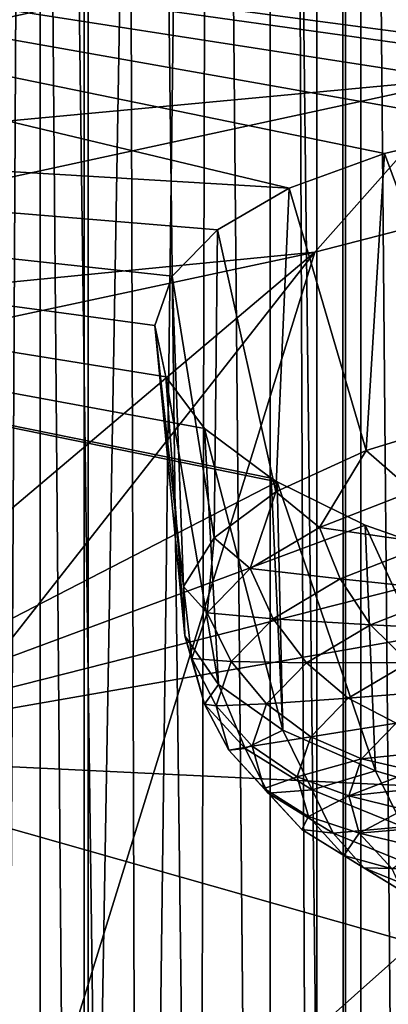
# Model space of a CAD drawing. Header units: millimetres. Extents: x -24 to 24, y 0 to 188.
# Tile 263 of 460: x 14.216 to 14.709, y 131.348 to 132.666. Entities that reach past the tile are written whole.
import ezdxf

# ---------------------------------------------------------------- set-up
doc = ezdxf.new("R2010")
doc.units = ezdxf.units.MM
doc.header["$LTSCALE"] = 58.620611
for name, color, linetype in [('13', 7, 'CONTINUOUS'), ('147', 7, 'CONTINUOUS'), ('159', 7, 'CONTINUOUS'), ('194', 7, 'CONTINUOUS'), ('201', 7, 'CONTINUOUS'), ('245', 7, 'CONTINUOUS'), ('279', 7, 'CONTINUOUS'), ('31', 7, 'CONTINUOUS'), ('313', 7, 'CONTINUOUS'), ('314', 7, 'CONTINUOUS'), ('47', 7, 'CONTINUOUS')]:
    doc.layers.add(name, color=color, linetype=linetype)

msp = doc.modelspace()

# ---------------------------------------------------------------- linework, layer by layer
at = {"layer": '13', "color": 7, "linetype": 'CONTINUOUS'}
for points in [[(14.2297, 136.3105, 107.5867), (14.0969, 136.3909, 107.5614), (14.1107, 113.3118, 114.8382), (14.2297, 136.3105, 107.5867)], [(14.4225, 113.7135, 114.7116), (14.2297, 136.3105, 107.5867), (14.1107, 113.3118, 114.8382), (14.4225, 113.7135, 114.7116)], [(14.3547, 136.2194, 107.6155), (14.2297, 136.3105, 107.5867), (14.4225, 113.7135, 114.7116), (14.3547, 136.2194, 107.6155)], [(14.4709, 136.1182, 107.6474), (14.3547, 136.2194, 107.6155), (14.4225, 113.7135, 114.7116), (14.4709, 136.1182, 107.6474)], [(14.6715, 114.1531, 114.5729), (14.4709, 136.1182, 107.6474), (14.4225, 113.7135, 114.7116), (14.6715, 114.1531, 114.5729)], [(14.5773, 136.0078, 107.6822), (14.4709, 136.1182, 107.6474), (14.6715, 114.1531, 114.5729), (14.5773, 136.0078, 107.6822)], [(14.6731, 135.889, 107.7196), (14.5773, 136.0078, 107.6822), (14.6715, 114.1531, 114.5729), (14.6731, 135.889, 107.7196)], [(14.853, 114.6219, 114.4251), (14.6731, 135.889, 107.7196), (14.6715, 114.1531, 114.5729), (14.853, 114.6219, 114.4251)], [(14.7576, 135.7629, 107.7594), (14.6731, 135.889, 107.7196), (14.853, 114.6219, 114.4251), (14.7576, 135.7629, 107.7594)]]:
    msp.add_3dface(points, dxfattribs=at)
at = {"layer": '147', "color": 7, "linetype": 'CONTINUOUS'}
for points in [[(3.8385, 132.9542, 109.1693), (15.1798, 135.0401, 108.5116), (5.0432, 132.4796, 109.3189), (3.8385, 132.9542, 109.1693)], [(5.0432, 132.4796, 109.3189), (15.1798, 135.0401, 108.5116), (6.1847, 131.8796, 109.5081), (5.0432, 132.4796, 109.3189)], [(6.1847, 131.8796, 109.5081), (15.1798, 135.0401, 108.5116), (7.2488, 131.1618, 109.7344), (6.1847, 131.8796, 109.5081)], [(15.1798, 135.0401, 108.5116), (15.092, 125.4456, 111.5367), (7.2488, 131.1618, 109.7344), (15.1798, 135.0401, 108.5116)]]:
    msp.add_3dface(points, dxfattribs=at)
at = {"layer": '159', "color": 7, "linetype": 'CONTINUOUS'}
for points in [[(14.6522, 141.7764, 204.4848), (14.9287, 114.2081, 115.3944), (14.9282, 142.25, 204.3355), (14.6522, 141.7764, 204.4848)], [(14.3078, 141.3441, 204.6211), (14.6522, 113.7335, 115.5441), (14.647, 141.7689, 204.4872), (14.3078, 141.3441, 204.6211)], [(14.647, 141.7689, 204.4872), (14.6522, 113.7335, 115.5441), (14.6522, 141.7764, 204.4848), (14.647, 141.7689, 204.4872)], [(14.6522, 113.7335, 115.5441), (14.9287, 114.2081, 115.3944), (14.6522, 141.7764, 204.4848), (14.6522, 113.7335, 115.5441)], [(13.9026, 140.9628, 204.7413), (14.3078, 113.3012, 115.6804), (14.3, 141.3357, 204.6238), (13.9026, 140.9628, 204.7413)], [(14.3, 141.3357, 204.6238), (14.3078, 113.3012, 115.6804), (14.3078, 141.3441, 204.6211), (14.3, 141.3357, 204.6238)], [(14.3078, 113.3012, 115.6804), (14.6522, 113.7335, 115.5441), (14.3078, 141.3441, 204.6211), (14.3078, 113.3012, 115.6804)], [(13.9026, 112.9199, 115.8006), (14.3078, 113.3012, 115.6804), (13.9026, 140.9628, 204.7413), (13.9026, 112.9199, 115.8006)]]:
    msp.add_3dface(points, dxfattribs=at)
at = {"layer": '194', "color": 7, "linetype": 'CONTINUOUS'}
for points in [[(14.6113, 132.3546, 215.6202), (16.2599, 132.7809, 216.9724), (14.1657, 130.9161, 217.383), (14.6113, 132.3546, 215.6202)], [(14.1657, 130.9161, 217.383), (16.2599, 132.7809, 216.9724), (14.9703, 131.1227, 218.0381), (14.1657, 130.9161, 217.383)], [(12.8398, 131.9755, 214.4178), (14.6113, 132.3546, 215.6202), (12.4639, 130.5383, 216.1848), (12.8398, 131.9755, 214.4178)], [(12.4639, 130.5383, 216.1848), (14.6113, 132.3546, 215.6202), (13.3296, 130.7212, 216.7647), (12.4639, 130.5383, 216.1848)], [(13.3296, 130.7212, 216.7647), (14.6113, 132.3546, 215.6202), (14.1657, 130.9161, 217.383), (13.3296, 130.7212, 216.7647)]]:
    msp.add_3dface(points, dxfattribs=at)
at = {"layer": '201', "color": 7, "linetype": 'CONTINUOUS'}
for points in [[(14.8811, 132.8168, 215.3959), (14.8181, 132.5883, 215.5431), (13.073, 132.4247, 214.1524), (14.8811, 132.8168, 215.3959)], [(14.8811, 132.8168, 215.3959), (13.073, 132.4247, 214.1524), (13.1201, 132.6734, 214.0339), (14.8811, 132.8168, 215.3959)], [(16.2599, 132.7809, 216.9724), (14.6113, 132.3546, 215.6202), (14.8181, 132.5883, 215.5431), (16.2599, 132.7809, 216.9724)], [(14.8181, 132.5883, 215.5431), (14.6113, 132.3546, 215.6202), (13.0168, 132.1979, 214.3048), (14.8181, 132.5883, 215.5431)], [(14.8181, 132.5883, 215.5431), (13.0168, 132.1979, 214.3048), (13.073, 132.4247, 214.1524), (14.8181, 132.5883, 215.5431)], [(14.6113, 132.3546, 215.6202), (12.8398, 131.9755, 214.4178), (13.0168, 132.1979, 214.3048), (14.6113, 132.3546, 215.6202)]]:
    msp.add_3dface(points, dxfattribs=at)
at = {"layer": '245', "color": 7, "linetype": 'CONTINUOUS'}
for points in [[(14.3748, 130.4138, 221.7386), (14.5949, 130.5305, 221.4865), (16.4267, 131.4015, 221.2057), (14.3748, 130.4138, 221.7386)], [(15.626, 130.9271, 222.143), (14.3748, 130.4138, 221.7386), (16.4267, 131.4015, 221.2057), (15.626, 130.9271, 222.143)], [(14.5949, 130.5305, 221.4865), (14.8136, 130.6506, 221.2348), (16.4267, 131.4015, 221.2057), (14.5949, 130.5305, 221.4865)]]:
    msp.add_3dface(points, dxfattribs=at)
at = {"layer": '279', "color": 7, "linetype": 'CONTINUOUS'}
for points in [[(12.8809, 133.3246, 230.4935), (12.4173, 132.9565, 229.3261), (15.3464, 132.5666, 228.8592), (12.8809, 133.3246, 230.4935)], [(15.801, 132.9649, 230.1228), (12.8809, 133.3246, 230.4935), (15.3464, 132.5666, 228.8592), (15.801, 132.9649, 230.1228)], [(12.4173, 132.9565, 229.3261), (11.8376, 132.6036, 228.2068), (14.5767, 132.4402, 228.3577), (12.4173, 132.9565, 229.3261)], [(15.3464, 132.5666, 228.8592), (12.4173, 132.9565, 229.3261), (15.2333, 132.5638, 228.8326), (15.3464, 132.5666, 228.8592)], [(15.2333, 132.5638, 228.8326), (12.4173, 132.9565, 229.3261), (15.037, 132.5494, 228.7575), (15.2333, 132.5638, 228.8326)], [(15.037, 132.5494, 228.7575), (12.4173, 132.9565, 229.3261), (14.8592, 132.5236, 228.651), (15.037, 132.5494, 228.7575)], [(14.8592, 132.5236, 228.651), (12.4173, 132.9565, 229.3261), (14.7042, 132.4869, 228.5164), (14.8592, 132.5236, 228.651)], [(14.7042, 132.4869, 228.5164), (12.4173, 132.9565, 229.3261), (14.5767, 132.4402, 228.3577), (14.7042, 132.4869, 228.5164)], [(14.5767, 132.4402, 228.3577), (11.8376, 132.6036, 228.2068), (14.481, 132.3848, 228.1801), (14.5767, 132.4402, 228.3577)], [(14.481, 132.3848, 228.1801), (11.8376, 132.6036, 228.2068), (14.4205, 132.3228, 227.9898), (14.481, 132.3848, 228.1801)], [(14.4205, 132.3228, 227.9898), (11.8376, 132.6036, 228.2068), (14.3972, 132.2564, 227.7933), (14.4205, 132.3228, 227.9898)], [(14.3972, 132.2564, 227.7933), (11.8376, 132.6036, 228.2068), (14.4117, 132.1877, 227.5969), (14.3972, 132.2564, 227.7933)], [(14.4117, 132.1877, 227.5969), (11.8376, 132.6036, 228.2068), (14.4637, 132.1189, 227.4059), (14.4117, 132.1877, 227.5969)], [(14.4637, 132.1189, 227.4059), (11.8376, 132.6036, 228.2068), (14.5528, 132.0521, 227.2254), (14.4637, 132.1189, 227.4059)], [(14.5528, 132.0521, 227.2254), (11.8376, 132.6036, 228.2068), (14.5607, 132.0474, 227.2129), (14.5528, 132.0521, 227.2254)], [(14.5607, 132.0474, 227.2129), (11.8376, 132.6036, 228.2068), (13.8533, 131.6827, 226.0565), (14.5607, 132.0474, 227.2129)], [(14.5607, 132.0474, 227.2129), (13.8533, 131.6827, 226.0565), (14.6786, 131.9893, 227.0603), (14.5607, 132.0474, 227.2129)], [(14.6786, 131.9893, 227.0603), (13.8533, 131.6827, 226.0565), (14.8384, 131.9333, 226.9182), (14.6786, 131.9893, 227.0603)], [(14.8384, 131.9333, 226.9182), (13.8533, 131.6827, 226.0565), (15.0248, 131.8877, 226.8074), (14.8384, 131.9333, 226.9182)], [(13.8533, 131.6827, 226.0565), (17.1093, 131.5264, 225.854), (15.0248, 131.8877, 226.8074), (13.8533, 131.6827, 226.0565)], [(16.1305, 131.0354, 224.2967), (13.8533, 131.6827, 226.0565), (13.3518, 131.3014, 224.897), (16.1305, 131.0354, 224.2967)], [(17.1093, 131.5264, 225.854), (13.8533, 131.6827, 226.0565), (16.1305, 131.0354, 224.2967), (17.1093, 131.5264, 225.854)]]:
    msp.add_3dface(points, dxfattribs=at)
at = {"layer": '31', "color": 7, "linetype": 'CONTINUOUS'}
for points in [[(12.766, 148, 20.6178), (14.1955, 123.715, 19.6609), (14.6139, 148, 19.3519), (12.766, 148, 20.6178)], [(14.6139, 0.5, -19.3519), (12.766, 0.5, -20.6178), (14.6139, 148, -19.3519), (14.6139, 0.5, -19.3519)], [(14.6139, 148, -19.3519), (12.766, 0.5, -20.6178), (12.766, 148, -20.6178), (14.6139, 148, -19.3519)], [(14.1955, 123.715, 19.6609), (15.0579, 123.5501, 19.0084), (14.6139, 148, 19.3519), (14.1955, 123.715, 19.6609)], [(15.8624, 123.3336, 18.3424), (16.3266, 123.178, 17.9306), (14.6139, 148, 19.3519), (15.8624, 123.3336, 18.3424)], [(14.6139, 148, 19.3519), (16.3266, 123.178, 17.9306), (16.3371, 148, 17.921), (14.6139, 148, 19.3519)], [(15.3233, 123.4853, 18.7952), (15.8624, 123.3336, 18.3424), (14.6139, 148, 19.3519), (15.3233, 123.4853, 18.7952)], [(15.0579, 123.5501, 19.0084), (15.3233, 123.4853, 18.7952), (14.6139, 148, 19.3519), (15.0579, 123.5501, 19.0084)], [(16.3371, 0.5, -17.921), (14.6139, 0.5, -19.3519), (16.3371, 148, -17.921), (16.3371, 0.5, -17.921)], [(16.3371, 148, -17.921), (14.6139, 0.5, -19.3519), (14.6139, 148, -19.3519), (16.3371, 148, -17.921)]]:
    msp.add_3dface(points, dxfattribs=at)
at = {"layer": '313', "color": 7, "linetype": 'CONTINUOUS'}
for points in [[(14.8342, 132.1364, 228.7071), (14.6798, 132.0892, 228.5572), (14.7421, 132.0347, 228.625), (14.8342, 132.1364, 228.7071)], [(14.6798, 132.0892, 228.5572), (14.559, 132.0338, 228.3814), (14.6174, 131.986, 228.4704), (14.6798, 132.0892, 228.5572)], [(14.7421, 132.0347, 228.625), (14.6798, 132.0892, 228.5572), (14.6174, 131.986, 228.4704), (14.7421, 132.0347, 228.625)], [(14.559, 132.0338, 228.3814), (14.4765, 131.9723, 228.1865), (14.5247, 131.9311, 228.2965), (14.559, 132.0338, 228.3814)], [(14.6174, 131.986, 228.4704), (14.559, 132.0338, 228.3814), (14.5247, 131.9311, 228.2965), (14.6174, 131.986, 228.4704)], [(14.7421, 132.0347, 228.625), (14.6174, 131.986, 228.4704), (14.7661, 131.9647, 228.6238), (14.7421, 132.0347, 228.625)], [(14.6174, 131.986, 228.4704), (14.5247, 131.9311, 228.2965), (14.6451, 131.9174, 228.4737), (14.6174, 131.986, 228.4704)], [(14.7661, 131.9647, 228.6238), (14.6174, 131.986, 228.4704), (14.6451, 131.9174, 228.4737), (14.7661, 131.9647, 228.6238)], [(14.4765, 131.9723, 228.1865), (14.4354, 131.9072, 227.9801), (14.4671, 131.8721, 228.1093), (14.4765, 131.9723, 228.1865)], [(14.5247, 131.9311, 228.2965), (14.4765, 131.9723, 228.1865), (14.4671, 131.8721, 228.1093), (14.5247, 131.9311, 228.2965)], [(14.7661, 131.9647, 228.6238), (14.6451, 131.9174, 228.4737), (14.8013, 131.9011, 228.6096), (14.7661, 131.9647, 228.6238)], [(14.5247, 131.9311, 228.2965), (14.4671, 131.8721, 228.1093), (14.5552, 131.8641, 228.3049), (14.5247, 131.9311, 228.2965)], [(14.6451, 131.9174, 228.4737), (14.5247, 131.9311, 228.2965), (14.5552, 131.8641, 228.3049), (14.6451, 131.9174, 228.4737)], [(14.6451, 131.9174, 228.4737), (14.5552, 131.8641, 228.3049), (14.6858, 131.8559, 228.4662), (14.6451, 131.9174, 228.4737)], [(14.8013, 131.9011, 228.6096), (14.6451, 131.9174, 228.4737), (14.6858, 131.8559, 228.4662), (14.8013, 131.9011, 228.6096)], [(14.4354, 131.9072, 227.9801), (14.4374, 131.841, 227.77), (14.4465, 131.8109, 227.9152), (14.4354, 131.9072, 227.9801)], [(14.4671, 131.8721, 228.1093), (14.4354, 131.9072, 227.9801), (14.4465, 131.8109, 227.9152), (14.4671, 131.8721, 228.1093)], [(14.8013, 131.9011, 228.6096), (14.6858, 131.8559, 228.4662), (14.8456, 131.8479, 228.5833), (14.8013, 131.9011, 228.6096)], [(14.4671, 131.8721, 228.1093), (14.4465, 131.8109, 227.9152), (14.4992, 131.8069, 228.1232), (14.4671, 131.8721, 228.1093)], [(14.5552, 131.8641, 228.3049), (14.4671, 131.8721, 228.1093), (14.4992, 131.8069, 228.1232), (14.5552, 131.8641, 228.3049)], [(14.5552, 131.8641, 228.3049), (14.4992, 131.8069, 228.1232), (14.5998, 131.8051, 228.3049), (14.5552, 131.8641, 228.3049)], [(14.6858, 131.8559, 228.4662), (14.5552, 131.8641, 228.3049), (14.5998, 131.8051, 228.3049), (14.6858, 131.8559, 228.4662)], [(14.6858, 131.8559, 228.4662), (14.5998, 131.8051, 228.3049), (14.7368, 131.8053, 228.4483), (14.6858, 131.8559, 228.4662)], [(14.8456, 131.8479, 228.5833), (14.6858, 131.8559, 228.4662), (14.7368, 131.8053, 228.4483), (14.8456, 131.8479, 228.5833)], [(14.4374, 131.841, 227.77), (14.4823, 131.7761, 227.5642), (14.4637, 131.7496, 227.7208), (14.4374, 131.841, 227.77)], [(14.4465, 131.8109, 227.9152), (14.4374, 131.841, 227.77), (14.4637, 131.7496, 227.7208), (14.4465, 131.8109, 227.9152)], [(14.4465, 131.8109, 227.9152), (14.4637, 131.7496, 227.7208), (14.4793, 131.7475, 227.9349), (14.4465, 131.8109, 227.9152)], [(14.4992, 131.8069, 228.1232), (14.4465, 131.8109, 227.9152), (14.4793, 131.7475, 227.9349), (14.4992, 131.8069, 228.1232)], [(14.4992, 131.8069, 228.1232), (14.4793, 131.7475, 227.9349), (14.5464, 131.7503, 228.1314), (14.4992, 131.8069, 228.1232)], [(14.5998, 131.8051, 228.3049), (14.4992, 131.8069, 228.1232), (14.5464, 131.7503, 228.1314), (14.5998, 131.8051, 228.3049)], [(14.5998, 131.8051, 228.3049), (14.5464, 131.7503, 228.1314), (14.6559, 131.7575, 228.2966), (14.5998, 131.8051, 228.3049)], [(14.7368, 131.8053, 228.4483), (14.5998, 131.8051, 228.3049), (14.6559, 131.7575, 228.2966), (14.7368, 131.8053, 228.4483)], [(14.7952, 131.7687, 228.4212), (14.7368, 131.8053, 228.4483), (14.6559, 131.7575, 228.2966), (14.7952, 131.7687, 228.4212)], [(14.4637, 131.7496, 227.7208), (14.4823, 131.7761, 227.5642), (14.518, 131.6903, 227.5327), (14.4637, 131.7496, 227.7208)], [(14.4823, 131.7761, 227.5642), (14.5685, 131.7151, 227.3708), (14.518, 131.6903, 227.5327), (14.4823, 131.7761, 227.5642)], [(14.7201, 131.7242, 228.2803), (14.7952, 131.7687, 228.4212), (14.6559, 131.7575, 228.2966), (14.7201, 131.7242, 228.2803)], [(14.6559, 131.7575, 228.2966), (14.5464, 131.7503, 228.1314), (14.6056, 131.706, 228.1332), (14.6559, 131.7575, 228.2966)], [(14.7201, 131.7242, 228.2803), (14.6559, 131.7575, 228.2966), (14.6056, 131.706, 228.1332), (14.7201, 131.7242, 228.2803)], [(14.4637, 131.7496, 227.7208), (14.518, 131.6903, 227.5327), (14.4959, 131.688, 227.7462), (14.4637, 131.7496, 227.7208)], [(14.4793, 131.7475, 227.9349), (14.4637, 131.7496, 227.7208), (14.4959, 131.688, 227.7462), (14.4793, 131.7475, 227.9349)], [(14.5464, 131.7503, 228.1314), (14.4793, 131.7475, 227.9349), (14.5273, 131.6936, 227.9515), (14.5464, 131.7503, 228.1314)], [(14.4793, 131.7475, 227.9349), (14.4959, 131.688, 227.7462), (14.5273, 131.6936, 227.9515), (14.4793, 131.7475, 227.9349)], [(14.5464, 131.7503, 228.1314), (14.5273, 131.6936, 227.9515), (14.6056, 131.706, 228.1332), (14.5464, 131.7503, 228.1314)], [(14.518, 131.6903, 227.5327), (14.5685, 131.7151, 227.3708), (14.6076, 131.635, 227.3573), (14.518, 131.6903, 227.5327)], [(14.5685, 131.7151, 227.3708), (14.6925, 131.6604, 227.1971), (14.6076, 131.635, 227.3573), (14.5685, 131.7151, 227.3708)], [(14.6734, 131.6764, 228.1287), (14.7201, 131.7242, 228.2803), (14.6056, 131.706, 228.1332), (14.6734, 131.6764, 228.1287)], [(14.6734, 131.6764, 228.1287), (14.7633, 131.6858, 228.1886), (14.7201, 131.7242, 228.2803), (14.6734, 131.6764, 228.1287)], [(14.6056, 131.706, 228.1332), (14.5273, 131.6936, 227.9515), (14.5877, 131.6525, 227.9639), (14.6056, 131.706, 228.1332)], [(14.6734, 131.6764, 228.1287), (14.6056, 131.706, 228.1332), (14.5877, 131.6525, 227.9639), (14.6734, 131.6764, 228.1287)], [(14.5273, 131.6936, 227.9515), (14.4959, 131.688, 227.7462), (14.5432, 131.6368, 227.7712), (14.5273, 131.6936, 227.9515)], [(14.4959, 131.688, 227.7462), (14.518, 131.6903, 227.5327), (14.5486, 131.6304, 227.5637), (14.4959, 131.688, 227.7462)], [(14.4959, 131.688, 227.7462), (14.5486, 131.6304, 227.5637), (14.5432, 131.6368, 227.7712), (14.4959, 131.688, 227.7462)], [(14.518, 131.6903, 227.5327), (14.6076, 131.635, 227.3573), (14.5486, 131.6304, 227.5637), (14.518, 131.6903, 227.5327)], [(14.5273, 131.6936, 227.9515), (14.5432, 131.6368, 227.7712), (14.5877, 131.6525, 227.9639), (14.5273, 131.6936, 227.9515)], [(14.7433, 131.6606, 228.1084), (14.7633, 131.6858, 228.1886), (14.6734, 131.6764, 228.1287), (14.7433, 131.6606, 228.1084)], [(14.6567, 131.6268, 227.9714), (14.6734, 131.6764, 228.1287), (14.5877, 131.6525, 227.9639), (14.6567, 131.6268, 227.9714)], [(14.6567, 131.6268, 227.9714), (14.7433, 131.6606, 228.1084), (14.6734, 131.6764, 228.1287), (14.6567, 131.6268, 227.9714)], [(14.6076, 131.635, 227.3573), (14.6925, 131.6604, 227.1971), (14.7295, 131.5856, 227.2007), (14.6076, 131.635, 227.3573)], [(14.7322, 131.6348, 228.0267), (14.7433, 131.6606, 228.1084), (14.6567, 131.6268, 227.9714), (14.7322, 131.6348, 228.0267)], [(14.6925, 131.6604, 227.1971), (14.8497, 131.6139, 227.0499), (14.7295, 131.5856, 227.2007), (14.6925, 131.6604, 227.1971)], [(14.5877, 131.6525, 227.9639), (14.5432, 131.6368, 227.7712), (14.6027, 131.5991, 227.7942), (14.5877, 131.6525, 227.9639)], [(14.6567, 131.6268, 227.9714), (14.5877, 131.6525, 227.9639), (14.6027, 131.5991, 227.7942), (14.6567, 131.6268, 227.9714)], [(14.5432, 131.6368, 227.7712), (14.5486, 131.6304, 227.5637), (14.5936, 131.5818, 227.5969), (14.5432, 131.6368, 227.7712)], [(14.5432, 131.6368, 227.7712), (14.5936, 131.5818, 227.5969), (14.6027, 131.5991, 227.7942), (14.5432, 131.6368, 227.7712)], [(14.5486, 131.6304, 227.5637), (14.6076, 131.635, 227.3573), (14.6356, 131.5768, 227.3935), (14.5486, 131.6304, 227.5637)], [(14.6076, 131.635, 227.3573), (14.7295, 131.5856, 227.2007), (14.6356, 131.5768, 227.3935), (14.6076, 131.635, 227.3573)], [(14.7302, 131.6088, 227.9443), (14.7322, 131.6348, 228.0267), (14.6567, 131.6268, 227.9714), (14.7302, 131.6088, 227.9443)], [(14.5486, 131.6304, 227.5637), (14.6356, 131.5768, 227.3935), (14.5936, 131.5818, 227.5969), (14.5486, 131.6304, 227.5637)], [(14.6706, 131.5772, 227.8138), (14.6567, 131.6268, 227.9714), (14.6027, 131.5991, 227.7942), (14.6706, 131.5772, 227.8138)], [(14.6706, 131.5772, 227.8138), (14.7302, 131.6088, 227.9443), (14.6567, 131.6268, 227.9714), (14.6706, 131.5772, 227.8138)], [(14.7372, 131.5829, 227.8622), (14.7302, 131.6088, 227.9443), (14.6706, 131.5772, 227.8138), (14.7372, 131.5829, 227.8622)], [(14.6027, 131.5991, 227.7942), (14.5936, 131.5818, 227.5969), (14.6501, 131.5473, 227.6301), (14.6027, 131.5991, 227.7942)], [(14.6706, 131.5772, 227.8138), (14.6027, 131.5991, 227.7942), (14.6501, 131.5473, 227.6301), (14.6706, 131.5772, 227.8138)], [(14.5936, 131.5818, 227.5969), (14.6356, 131.5768, 227.3935), (14.6767, 131.5305, 227.4343), (14.5936, 131.5818, 227.5969)], [(14.5936, 131.5818, 227.5969), (14.6767, 131.5305, 227.4343), (14.6501, 131.5473, 227.6301), (14.5936, 131.5818, 227.5969)], [(14.6356, 131.5768, 227.3935), (14.7295, 131.5856, 227.2007), (14.7539, 131.5289, 227.2415), (14.6356, 131.5768, 227.3935)], [(14.7531, 131.5574, 227.7812), (14.7372, 131.5829, 227.8622), (14.6706, 131.5772, 227.8138), (14.7531, 131.5574, 227.7812)], [(14.6356, 131.5768, 227.3935), (14.7539, 131.5289, 227.2415), (14.6767, 131.5305, 227.4343), (14.6356, 131.5768, 227.3935)], [(14.7147, 131.5291, 227.6614), (14.6706, 131.5772, 227.8138), (14.6501, 131.5473, 227.6301), (14.7147, 131.5291, 227.6614)], [(14.7147, 131.5291, 227.6614), (14.7531, 131.5574, 227.7812), (14.6706, 131.5772, 227.8138), (14.7147, 131.5291, 227.6614)], [(14.7147, 131.5291, 227.6614), (14.6501, 131.5473, 227.6301), (14.7283, 131.4991, 227.4771), (14.7147, 131.5291, 227.6614)], [(14.6501, 131.5473, 227.6301), (14.6767, 131.5305, 227.4343), (14.7283, 131.4991, 227.4771), (14.6501, 131.5473, 227.6301)], [(14.6767, 131.5305, 227.4343), (14.7539, 131.5289, 227.2415), (14.7897, 131.4847, 227.289), (14.6767, 131.5305, 227.4343)], [(14.6767, 131.5305, 227.4343), (14.7897, 131.4847, 227.289), (14.7283, 131.4991, 227.4771), (14.6767, 131.5305, 227.4343)]]:
    msp.add_3dface(points, dxfattribs=at)
at = {"layer": '314', "color": 7, "linetype": 'CONTINUOUS'}
for points in [[(14.8592, 132.5236, 228.651), (14.7042, 132.4869, 228.5164), (14.8342, 132.1364, 228.7071), (14.8592, 132.5236, 228.651)], [(14.7042, 132.4869, 228.5164), (14.5767, 132.4402, 228.3577), (14.6798, 132.0892, 228.5572), (14.7042, 132.4869, 228.5164)], [(14.7042, 132.4869, 228.5164), (14.6798, 132.0892, 228.5572), (14.8342, 132.1364, 228.7071), (14.7042, 132.4869, 228.5164)], [(14.5767, 132.4402, 228.3577), (14.481, 132.3848, 228.1801), (14.559, 132.0338, 228.3814), (14.5767, 132.4402, 228.3577)], [(14.5767, 132.4402, 228.3577), (14.559, 132.0338, 228.3814), (14.6798, 132.0892, 228.5572), (14.5767, 132.4402, 228.3577)], [(14.481, 132.3848, 228.1801), (14.4205, 132.3228, 227.9898), (14.4765, 131.9723, 228.1865), (14.481, 132.3848, 228.1801)], [(14.481, 132.3848, 228.1801), (14.4765, 131.9723, 228.1865), (14.559, 132.0338, 228.3814), (14.481, 132.3848, 228.1801)], [(14.4205, 132.3228, 227.9898), (14.3972, 132.2564, 227.7933), (14.4354, 131.9072, 227.9801), (14.4205, 132.3228, 227.9898)], [(14.4205, 132.3228, 227.9898), (14.4354, 131.9072, 227.9801), (14.4765, 131.9723, 228.1865), (14.4205, 132.3228, 227.9898)], [(14.3972, 132.2564, 227.7933), (14.4117, 132.1877, 227.5969), (14.4374, 131.841, 227.77), (14.3972, 132.2564, 227.7933)], [(14.3972, 132.2564, 227.7933), (14.4374, 131.841, 227.77), (14.4354, 131.9072, 227.9801), (14.3972, 132.2564, 227.7933)], [(14.4117, 132.1877, 227.5969), (14.4637, 132.1189, 227.4059), (14.4823, 131.7761, 227.5642), (14.4117, 132.1877, 227.5969)], [(14.4117, 132.1877, 227.5969), (14.4823, 131.7761, 227.5642), (14.4374, 131.841, 227.77), (14.4117, 132.1877, 227.5969)], [(14.4637, 132.1189, 227.4059), (14.5528, 132.0521, 227.2254), (14.5685, 131.7151, 227.3708), (14.4637, 132.1189, 227.4059)], [(14.4637, 132.1189, 227.4059), (14.5685, 131.7151, 227.3708), (14.4823, 131.7761, 227.5642), (14.4637, 132.1189, 227.4059)], [(14.5528, 132.0521, 227.2254), (14.5607, 132.0474, 227.2129), (14.5685, 131.7151, 227.3708), (14.5528, 132.0521, 227.2254)], [(14.5607, 132.0474, 227.2129), (14.6786, 131.9893, 227.0603), (14.6925, 131.6604, 227.1971), (14.5607, 132.0474, 227.2129)], [(14.5607, 132.0474, 227.2129), (14.6925, 131.6604, 227.1971), (14.5685, 131.7151, 227.3708), (14.5607, 132.0474, 227.2129)], [(14.6786, 131.9893, 227.0603), (14.8384, 131.9333, 226.9182), (14.8497, 131.6139, 227.0499), (14.6786, 131.9893, 227.0603)], [(14.6786, 131.9893, 227.0603), (14.8497, 131.6139, 227.0499), (14.6925, 131.6604, 227.1971), (14.6786, 131.9893, 227.0603)]]:
    msp.add_3dface(points, dxfattribs=at)
at = {"layer": '47', "color": 7, "linetype": 'CONTINUOUS'}
for points in [[(13.9098, 113.4808, 32.8154), (13.9101, 136.8385, 106.896), (14.2433, 113.349, 32.857), (13.9098, 113.4808, 32.8154)], [(13.9101, 136.8385, 106.896), (14.2437, 136.7069, 106.9375), (14.2433, 113.349, 32.857), (13.9101, 136.8385, 106.896)], [(14.2433, 113.349, 32.857), (14.2437, 136.7069, 106.9375), (14.5511, 113.169, 32.9137), (14.2433, 113.349, 32.857)], [(14.2437, 136.7069, 106.9375), (14.5516, 136.527, 106.9942), (14.5511, 113.169, 32.9137), (14.2437, 136.7069, 106.9375)], [(14.5511, 113.169, 32.9137), (14.5516, 136.527, 106.9942), (14.8256, 112.9454, 32.9842), (14.5511, 113.169, 32.9137)], [(14.5516, 136.527, 106.9942), (14.8261, 136.3035, 107.0647), (14.8256, 112.9454, 32.9842), (14.5516, 136.527, 106.9942)]]:
    msp.add_3dface(points, dxfattribs=at)

doc.saveas('drawing.dxf')
